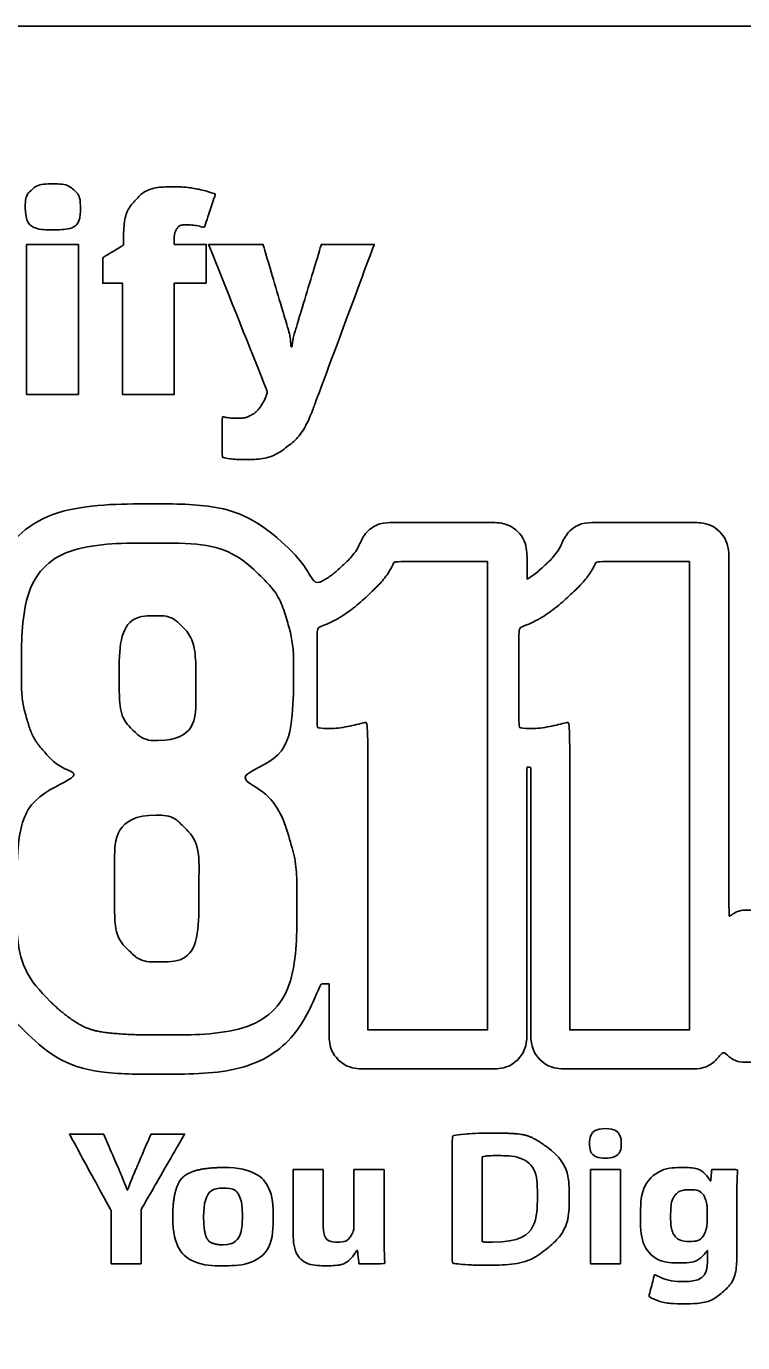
# Model space of a CAD drawing. Extents: x 0 to 40.8, y 0 to 22.
# Drawn here: x 4.811 to 5.553, y 1.843 to 3.207 of the extents above; entities that cross this region are included whole.
import ezdxf

# ---------------------------------------------------------------- set-up
doc = ezdxf.new("R2010")
doc.units = 0
doc.layers.add('SH_Data', color=7, linetype='Continuous')
doc.layers.add('SH_Text', color=7, linetype='Continuous')

msp = doc.modelspace()

# ---------------------------------------------------------------- linework, layer by layer
at = {"layer": 'SH_Data'}
msp.add_lwpolyline([(2.6283, 3.2069), (7.48, 3.2069), (7.48, 0.9524), (2.6283, 0.9524)], close=True, dxfattribs=at)
at = {"layer": 'SH_Text'}
for p, q in [((5.3954, 2.0226), (5.3954, 1.9252)), ((5.4264, 2.0226), (5.3954, 2.0226)), ((5.4264, 1.9252), (5.4264, 2.0226)), ((5.3954, 1.9252), (5.4264, 1.9252))]:
    msp.add_line(p, q, dxfattribs=at)
for points, degree in [([(4.8102, 3.0197), (4.8102, 3.0039), (4.8197, 2.9961), (4.8386, 2.9961), (4.8578, 2.9961), (4.8673, 3.0039), (4.8673, 3.0197), (4.8673, 3.0276), (4.865, 3.0335), (4.8604, 3.0375), (4.8559, 3.0416), (4.8486, 3.0436), (4.8386, 3.0436), (4.8287, 3.0436), (4.8214, 3.0416), (4.817, 3.0376), (4.8125, 3.0337), (4.8102, 3.0277), (4.8102, 3.0197)], 3), ([(4.9976, 2.9408), (4.9976, 2.9408), (4.9976, 2.981), (4.9976, 2.981), (4.9976, 2.981), (4.9645, 2.981), (4.9645, 2.981), (4.9645, 2.981), (4.9645, 2.9851), (4.9645, 2.9851), (4.9645, 2.9908), (4.9655, 2.9949), (4.9674, 2.9974), (4.9692, 2.9999), (4.9722, 3.0012), (4.9764, 3.0012), (4.9827, 3.0012), (4.9891, 3.0002), (4.9957, 2.9984), (4.9957, 2.9984), (5.0072, 3.0331), (5.0072, 3.0331), (4.9988, 3.0359), (4.9914, 3.0378), (4.985, 3.0389), (4.9787, 3.04), (4.9719, 3.0406), (4.9648, 3.0406), (4.9463, 3.0406), (4.9329, 3.0361), (4.9246, 3.0271), (4.9162, 3.0181), (4.912, 3.0034), (4.912, 2.9829), (4.912, 2.9829), (4.912, 2.9803), (4.912, 2.9803), (4.912, 2.9803), (4.8904, 2.9672), (4.8904, 2.9672), (4.8904, 2.9672), (4.8904, 2.9408), (4.8904, 2.9408), (4.8904, 2.9408), (4.9109, 2.9408), (4.9109, 2.9408), (4.9109, 2.9408), (4.9109, 2.8256), (4.9109, 2.8256), (4.9109, 2.8256), (4.9645, 2.8256), (4.9645, 2.8256), (4.9645, 2.8256), (4.9645, 2.9408), (4.9645, 2.9408), (4.9645, 2.9408), (4.9976, 2.9408), (4.9976, 2.9408)], 3), ([(4.8653, 2.8256), (4.8653, 2.8256), (4.8653, 2.981), (4.8653, 2.981), (4.8653, 2.981), (4.8116, 2.981), (4.8116, 2.981), (4.8116, 2.981), (4.8116, 2.8256), (4.8116, 2.8256), (4.8116, 2.8256), (4.8653, 2.8256), (4.8653, 2.8256)], 3), ([(5, 2.981), (5, 2.981), (5.0611, 2.8278), (5.0611, 2.8278), (5.0581, 2.8202), (5.0553, 2.8147), (5.0526, 2.8114), (5.05, 2.8081), (5.0469, 2.8055), (5.0433, 2.8037), (5.0397, 2.8019), (5.0355, 2.8009), (5.0308, 2.8009), (5.0246, 2.8009), (5.0191, 2.8015), (5.0142, 2.8026), (5.0142, 2.8026), (5.0142, 2.7604), (5.0142, 2.7604), (5.0217, 2.7589), (5.029, 2.7581), (5.0362, 2.7581), (5.0546, 2.7581), (5.0696, 2.7625), (5.0811, 2.7712), (5.0925, 2.7799), (5.1022, 2.7947), (5.1101, 2.8157), (5.1101, 2.8157), (5.1715, 2.981), (5.1715, 2.981), (5.1715, 2.981), (5.1168, 2.981), (5.1168, 2.981), (5.1168, 2.981), (5.0898, 2.8916), (5.0898, 2.8916), (5.0883, 2.8868), (5.0872, 2.8813), (5.0865, 2.875), (5.0865, 2.875), (5.0854, 2.875), (5.0854, 2.875), (5.0849, 2.8816), (5.0841, 2.8872), (5.0828, 2.8918), (5.0828, 2.8918), (5.0564, 2.981), (5.0564, 2.981), (5.0564, 2.981), (5, 2.981), (5, 2.981)], 3), ([(5.0821, 2.6669), (5.0504, 2.6974), (5.0062, 2.7122), (4.9471, 2.7122), (4.8362, 2.7122), (4.7727, 2.6564), (4.7666, 2.5549), (4.7603, 2.5861), (4.7509, 2.6121), (4.7379, 2.6338), (4.7216, 2.6613), (4.6994, 2.6817), (4.6721, 2.6946), (4.6468, 2.7066), (4.6164, 2.7127), (4.5816, 2.7127), (4.5468, 2.7127), (4.5164, 2.7066), (4.4912, 2.6946), (4.4664, 2.6829), (4.4462, 2.6647), (4.4304, 2.6409), (4.4304, 2.6409), (4.4304, 2.6611), (4.4304, 2.6611), (4.4304, 2.6842), (4.4115, 2.7031), (4.3883, 2.7031), (4.3883, 2.7031), (4.276, 2.7031), (4.276, 2.7031), (4.2661, 2.7031), (4.2573, 2.6991), (4.2501, 2.6933), (4.2428, 2.6991), (4.234, 2.7031), (4.2241, 2.7031), (4.2241, 2.7031), (4.1118, 2.7031), (4.1118, 2.7031), (4.0975, 2.7031), (4.085, 2.6961), (4.0774, 2.6852), (4.0697, 2.6961), (4.0572, 2.7031), (4.043, 2.7031), (4.043, 2.7031), (3.9307, 2.7031), (3.9307, 2.7031), (3.9075, 2.7031), (3.8887, 2.6843), (3.8887, 2.6611), (3.8887, 2.6611), (3.8887, 2.6349), (3.8887, 2.6349), (3.8723, 2.6618), (3.8506, 2.6819), (3.8236, 2.6946), (3.7984, 2.7066), (3.7679, 2.7127), (3.7331, 2.7127), (3.6983, 2.7127), (3.6679, 2.7066), (3.6427, 2.6946), (3.6153, 2.6817), (3.5932, 2.6613), (3.5768, 2.6338), (3.5621, 2.6091), (3.5515, 2.5777), (3.5455, 2.5406), (3.5399, 2.5064), (3.5371, 2.4649), (3.5371, 2.4175), (3.5371, 2.3702), (3.5399, 2.3287), (3.5455, 2.2945), (3.5515, 2.2574), (3.5621, 2.226), (3.5768, 2.2013), (3.5934, 2.1734), (3.616, 2.1531), (3.6437, 2.141), (3.6686, 2.13), (3.6987, 2.1245), (3.733, 2.1245), (3.7673, 2.1245), (3.7974, 2.13), (3.8223, 2.141), (3.8498, 2.153), (3.872, 2.1729), (3.8886, 2.2002), (3.8886, 2.2002), (3.8886, 2.174), (3.8886, 2.174), (3.8886, 2.1509), (3.9074, 2.132), (3.9306, 2.132), (3.9306, 2.132), (4.0429, 2.132), (4.0429, 2.132), (4.0571, 2.132), (4.0697, 2.139), (4.0773, 2.1499), (4.0849, 2.139), (4.0974, 2.132), (4.1117, 2.132), (4.1117, 2.132), (4.224, 2.132), (4.224, 2.132), (4.2339, 2.132), (4.2427, 2.136), (4.25, 2.1418), (4.2572, 2.136), (4.266, 2.132), (4.2759, 2.132), (4.2759, 2.132), (4.3882, 2.132), (4.3882, 2.132), (4.4114, 2.132), (4.4303, 2.1508), (4.4303, 2.174), (4.4303, 2.174), (4.4303, 2.1942), (4.4303, 2.1942), (4.4463, 2.1701), (4.467, 2.152), (4.4922, 2.141), (4.5171, 2.13), (4.5472, 2.1245), (4.5815, 2.1245), (4.6158, 2.1245), (4.6459, 2.13), (4.6709, 2.141), (4.6986, 2.1531), (4.7212, 2.1734), (4.7377, 2.2012), (4.7484, 2.2192), (4.7568, 2.2401), (4.7629, 2.2644), (4.7681, 2.2242), (4.7831, 2.1916), (4.8082, 2.1676), (4.8404, 2.1365), (4.8857, 2.1214), (4.9469, 2.1214), (5.0328, 2.1214), (5.0904, 2.1544), (5.1162, 2.2149), (5.1162, 2.2149), (5.1247, 2.2149), (5.1247, 2.2149), (5.1247, 2.2149), (5.1247, 2.1675), (5.1247, 2.1675), (5.1247, 2.1451), (5.1429, 2.1269), (5.1652, 2.1269), (5.1652, 2.1269), (5.2891, 2.1269), (5.2891, 2.1269), (5.3114, 2.1269), (5.3296, 2.1451), (5.3296, 2.1675), (5.3296, 2.1675), (5.3296, 2.4395), (5.3296, 2.4395), (5.331, 2.4395), (5.3323, 2.4393), (5.3336, 2.4393), (5.3336, 2.4393), (5.3336, 2.1675), (5.3336, 2.1675), (5.3336, 2.1451), (5.3518, 2.1269), (5.3742, 2.1269), (5.3742, 2.1269), (5.498, 2.1269), (5.498, 2.1269), (5.5128, 2.1269), (5.5257, 2.135), (5.5328, 2.1469), (5.5385, 2.139), (5.5478, 2.1339), (5.5584, 2.1339), (5.5584, 2.1339), (5.6287, 2.1339), (5.6287, 2.1339), (5.6463, 2.1339), (5.6606, 2.1481), (5.6606, 2.1657), (5.6606, 2.1657), (5.6606, 2.1942), (5.6606, 2.1942), (5.662, 2.1908), (5.6629, 2.1873), (5.6646, 2.1842), (5.6741, 2.1663), (5.6883, 2.1523), (5.7068, 2.1425), (5.7245, 2.1332), (5.7465, 2.1286), (5.7741, 2.1286), (5.8016, 2.1286), (5.8234, 2.1338), (5.841, 2.144), (5.8583, 2.1541), (5.8717, 2.168), (5.8812, 2.1851), (5.8812, 2.1851), (5.8812, 2.1657), (5.8812, 2.1657), (5.8812, 2.1481), (5.8954, 2.1339), (5.913, 2.1339), (5.913, 2.1339), (5.9885, 2.1339), (5.9885, 2.1339), (6.0061, 2.1339), (6.0203, 2.1481), (6.0203, 2.1657), (6.0203, 2.1657), (6.0203, 2.3054), (6.0203, 2.3054), (6.0203, 2.3134), (6.0214, 2.317), (6.0212, 2.3174), (6.0228, 2.3183), (6.0293, 2.3193), (6.0366, 2.3187), (6.0389, 2.3185), (6.0411, 2.3181), (6.0436, 2.3177), (6.0451, 2.3174), (6.0466, 2.3179), (6.0482, 2.3178), (6.048, 2.3116), (6.0475, 2.306), (6.0475, 2.2993), (6.0475, 2.2699), (6.0498, 2.2462), (6.0545, 2.2271), (6.0592, 2.2078), (6.0654, 2.1926), (6.0733, 2.1805), (6.0703, 2.1789), (6.0675, 2.1769), (6.0651, 2.1744), (6.0591, 2.1684), (6.0558, 2.16), (6.056, 2.1515), (6.0563, 2.1324), (6.0599, 2.1158), (6.0666, 2.1023), (6.0737, 2.088), (6.0837, 2.0765), (6.0963, 2.0679), (6.1078, 2.0602), (6.1211, 2.0548), (6.1358, 2.052), (6.1483, 2.0495), (6.1618, 2.0482), (6.1759, 2.0482), (6.1919, 2.0482), (6.2072, 2.0501), (6.2213, 2.0538), (6.2373, 2.058), (6.2513, 2.0651), (6.2633, 2.0748), (6.2759, 2.085), (6.2857, 2.0986), (6.2927, 2.1151), (6.2992, 2.1306), (6.3026, 2.1491), (6.3026, 2.17), (6.3026, 2.17), (6.3026, 2.4219), (6.3026, 2.4219), (6.3026, 2.4395), (6.2883, 2.4538), (6.2707, 2.4538), (6.2707, 2.4538), (6.2707, 2.4537), (6.2707, 2.4537)], 3), ([(6.2707, 2.4537), (6.2707, 2.4537), (6.2003, 2.4537), (6.2003, 2.4537), (6.1958, 2.4537), (6.1915, 2.4528), (6.1876, 2.4511), (6.1618, 2.4644), (6.1304, 2.4625), (6.1062, 2.4507), (6.0967, 2.446), (6.0887, 2.4388), (6.0814, 2.4303), (6.0803, 2.4471), (6.0668, 2.4604), (6.0498, 2.4604), (6.0498, 2.4604), (6.0377, 2.4604), (6.0377, 2.4604), (6.0245, 2.4604), (6.0118, 2.4569), (6.0003, 2.4505), (5.996, 2.4525), (5.9913, 2.4538), (5.9862, 2.4538), (5.9862, 2.4538), (5.9133, 2.4538), (5.9133, 2.4538), (5.8957, 2.4538), (5.8815, 2.4395), (5.8815, 2.4219), (5.8815, 2.4219), (5.8815, 2.4068), (5.8815, 2.4068), (5.8722, 2.423), (5.8592, 2.4363), (5.842, 2.4459), (5.8241, 2.4557), (5.802, 2.4604), (5.7743, 2.4604), (5.7465, 2.4604), (5.7244, 2.455), (5.7068, 2.4442), (5.6892, 2.4335), (5.6756, 2.4191), (5.6662, 2.4014), (5.6577, 2.3855), (5.6521, 2.3674), (5.6495, 2.3475), (5.6472, 2.3302), (5.646, 2.3122), (5.646, 2.2941), (5.646, 2.2912), (5.6462, 2.2885), (5.6462, 2.2856), (5.6412, 2.2889), (5.6355, 2.2914), (5.6289, 2.2914), (5.6289, 2.2914), (5.5586, 2.2914), (5.5586, 2.2914), (5.5511, 2.2914), (5.5442, 2.2886), (5.5387, 2.2843), (5.5387, 2.2843), (5.5387, 2.6524), (5.5387, 2.6524), (5.5387, 2.6748), (5.5206, 2.6929), (5.4982, 2.6929), (5.4982, 2.6929), (5.4017, 2.6929), (5.4017, 2.6929), (5.386, 2.6929), (5.3715, 2.6837), (5.3649, 2.6695), (5.3628, 2.6651), (5.3568, 2.6565), (5.3462, 2.6468), (5.3412, 2.6422), (5.3356, 2.638), (5.3297, 2.634), (5.3297, 2.634), (5.3297, 2.6524), (5.3297, 2.6524), (5.3297, 2.6748), (5.3115, 2.6929), (5.2892, 2.6929), (5.2892, 2.6929), (5.1927, 2.6929), (5.1927, 2.6929), (5.177, 2.6929), (5.1625, 2.6837), (5.1559, 2.6695), (5.1538, 2.6651), (5.1477, 2.6565), (5.1372, 2.6468), (5.1293, 2.6395), (5.1199, 2.6333), (5.1102, 2.6279), (5.1029, 2.6426), (5.0936, 2.6558), (5.0821, 2.6669)], 3), ([(4.836, 2.1969), (4.8123, 2.2197), (4.8008, 2.2528), (4.801, 2.2982), (4.8013, 2.3633), (4.8132, 2.4085), (4.8701, 2.431), (4.8526, 2.4365), (4.8389, 2.4449), (4.8288, 2.4568), (4.8213, 2.4655), (4.8159, 2.4758), (4.8122, 2.4883), (4.8081, 2.5023), (4.8061, 2.519), (4.8062, 2.5394), (4.8066, 2.6284), (4.8525, 2.6716), (4.9468, 2.6716), (4.9949, 2.6716), (5.0299, 2.6605), (5.0536, 2.6377), (5.0666, 2.6252), (5.0759, 2.6097), (5.0815, 2.5905), (5.086, 2.5752), (5.0882, 2.5576), (5.0881, 2.5377), (5.0879, 2.4939), (5.0798, 2.4473), (5.0232, 2.4303), (5.0587, 2.4156), (5.0761, 2.3914), (5.0842, 2.3638), (5.0906, 2.3423), (5.0916, 2.3188), (5.0915, 2.2965), (5.0911, 2.2061), (5.0438, 2.1621), (4.9466, 2.1621), (4.9466, 2.1621), (4.9466, 2.1621), (4.9466, 2.1621)], 3), ([(5.1649, 2.1675), (5.1649, 2.1675), (5.1649, 2.4866), (5.1649, 2.4866), (5.1468, 2.4817), (5.1264, 2.4787), (5.1123, 2.4804), (5.1123, 2.4804), (5.1123, 2.5835), (5.1123, 2.5835), (5.1318, 2.5915), (5.1504, 2.604), (5.1646, 2.6171), (5.1777, 2.6293), (5.1876, 2.6421), (5.1924, 2.6524), (5.1924, 2.6524), (5.2889, 2.6524), (5.2889, 2.6524), (5.2889, 2.6524), (5.2889, 2.1675), (5.2889, 2.1675), (5.2889, 2.1675), (5.2888, 2.1675), (5.2888, 2.1675)], 3), ([(5.374, 2.1675), (5.374, 2.1675), (5.374, 2.4866), (5.374, 2.4866), (5.3558, 2.4817), (5.3355, 2.4787), (5.3213, 2.4804), (5.3213, 2.4804), (5.3213, 2.5835), (5.3213, 2.5835), (5.3408, 2.5915), (5.3594, 2.604), (5.3736, 2.6171), (5.3868, 2.6293), (5.3967, 2.6421), (5.4014, 2.6524), (5.4014, 2.6524), (5.4979, 2.6524), (5.4979, 2.6524), (5.4979, 2.6524), (5.4979, 2.1675), (5.4979, 2.1675), (5.4979, 2.1675), (5.4978, 2.1675), (5.4978, 2.1675)], 3), ([(4.9478, 2.4671), (4.9478, 2.4671), (4.9478, 2.467), (4.9478, 2.467), (4.938, 2.467), (4.9298, 2.4701), (4.9234, 2.4763), (4.9089, 2.4902), (4.9074, 2.5156), (4.9074, 2.5334), (4.9075, 2.5746), (4.9211, 2.5963), (4.9465, 2.5963), (4.9562, 2.5963), (4.9644, 2.5932), (4.9709, 2.587), (4.9816, 2.5767), (4.9869, 2.5582), (4.9869, 2.5319), (4.9869, 2.5159), (4.9867, 2.4671), (4.9478, 2.4671)], 3), ([(4.9458, 2.3898), (4.9458, 2.3898), (4.9458, 2.3897), (4.9458, 2.3897), (4.9565, 2.3897), (4.9655, 2.3864), (4.9724, 2.3796), (4.9903, 2.3624), (4.9901, 2.3283), (4.99, 2.3058), (4.99, 2.3058), (4.99, 2.3032), (4.99, 2.3032), (4.9899, 2.2591), (4.9758, 2.2377), (4.9469, 2.2377), (4.9356, 2.2377), (4.9262, 2.2412), (4.919, 2.2481), (4.9041, 2.2624), (4.9026, 2.2874), (4.9026, 2.3049), (4.9026, 2.3049), (4.9026, 2.3074), (4.9026, 2.3074), (4.9027, 2.3362), (4.9028, 2.3898), (4.9458, 2.3898)], 3), ([(4.9466, 2.1621), (4.8965, 2.1621), (4.8603, 2.1734), (4.836, 2.1969)], 2), ([(5.2888, 2.1675), (5.2888, 2.1675), (5.1649, 2.1675), (5.1649, 2.1675)], 2), ([(5.4978, 2.1675), (5.4978, 2.1675), (5.374, 2.1675), (5.374, 2.1675)], 2), ([(4.9404, 2.0595), (4.9404, 2.0595), (4.9405, 2.0595), (4.9405, 2.0595), (4.9405, 2.0595), (4.9753, 2.0595), (4.9753, 2.0595), (4.9753, 2.0595), (4.9301, 1.9811), (4.9301, 1.9811), (4.9301, 1.9811), (4.9301, 1.9251), (4.9301, 1.9251), (4.9301, 1.9251), (4.8992, 1.9251), (4.8992, 1.9251), (4.8992, 1.9251), (4.8992, 1.9801), (4.8992, 1.9801), (4.8992, 1.9801), (4.8559, 2.0595), (4.8559, 2.0595), (4.8559, 2.0595), (4.8913, 2.0595), (4.8913, 2.0595), (4.8913, 2.0595), (4.9053, 2.0272), (4.9053, 2.0272), (4.9096, 2.0175), (4.9123, 2.0103), (4.9158, 2.0015), (4.9158, 2.0015), (4.9162, 2.0015), (4.9162, 2.0015), (4.9193, 2.0099), (4.9225, 2.0177), (4.9266, 2.0272), (4.9266, 2.0272), (4.9404, 2.0595), (4.9404, 2.0595)], 3), ([(5.294, 2.0605), (5.2784, 2.0605), (5.2635, 2.0595), (5.2522, 2.0576), (5.2522, 2.0576), (5.2522, 1.9257), (5.2522, 1.9257), (5.2599, 1.9247), (5.2713, 1.9237), (5.2874, 1.9237), (5.3143, 1.9237), (5.3362, 1.9293), (5.3506, 1.941), (5.3638, 1.952), (5.3734, 1.9698), (5.3734, 1.9955), (5.3734, 2.0192), (5.3644, 2.0357), (5.3502, 2.0461)], 3), ([(5.3502, 2.0461), (5.337, 2.0559), (5.3201, 2.0605), (5.294, 2.0605)], 2), ([(5.4108, 2.0651), (5.4208, 2.0651), (5.4271, 2.0585), (5.4273, 2.0497), (5.4273, 2.0413), (5.4204, 2.0346), (5.4106, 2.0346), (5.4009, 2.0346), (5.3944, 2.0413), (5.3946, 2.0497), (5.3944, 2.0585), (5.4009, 2.0651), (5.4108, 2.0651)], 3), ([(5.2833, 1.9481), (5.2833, 1.9481), (5.2833, 2.0359), (5.2833, 2.0359), (5.2859, 2.0365), (5.2904, 2.0371), (5.2973, 2.0371), (5.3239, 2.0371), (5.3406, 2.0224), (5.3404, 1.9945), (5.3404, 1.9624), (5.3221, 1.9473), (5.2939, 1.9475)], 3), ([(4.9629, 1.9732), (4.9629, 1.9417), (4.9853, 1.923), (5.0144, 1.923), (5.041, 1.923), (5.0668, 1.9393), (5.0668, 1.975), (5.0668, 2.0043), (5.0465, 2.0248), (5.016, 2.0248)], 3), ([(5.016, 2.0248), (4.9841, 2.0248), (4.9629, 2.0047), (4.9629, 1.9732)], 2), ([(5.1816, 2.0226), (5.1816, 2.0226), (5.1818, 2.0226), (5.1818, 2.0226), (5.1818, 2.0226), (5.1818, 1.9565), (5.1818, 1.9565), (5.1818, 1.9438), (5.1821, 1.9334), (5.1825, 1.9252), (5.1825, 1.9252), (5.1557, 1.9252), (5.1557, 1.9252), (5.1557, 1.9252), (5.1542, 1.939), (5.1542, 1.939), (5.1542, 1.939), (5.1536, 1.939), (5.1536, 1.939), (5.1498, 1.933), (5.1404, 1.9231), (5.1225, 1.9231), (5.1024, 1.9231), (5.0875, 1.9354), (5.0875, 1.9655), (5.0875, 1.9655), (5.0875, 2.0226), (5.0875, 2.0226), (5.0875, 2.0226), (5.1186, 2.0226), (5.1186, 2.0226), (5.1186, 2.0226), (5.1186, 1.9703), (5.1186, 1.9703), (5.1186, 1.9562), (5.1233, 1.9476), (5.1341, 1.9476), (5.1426, 1.9476), (5.1475, 1.9534), (5.1495, 1.9581), (5.1503, 1.9599), (5.1505, 1.9623), (5.1505, 1.9647), (5.1505, 1.9647), (5.1505, 2.0226), (5.1505, 2.0226), (5.1505, 2.0226), (5.1816, 2.0226), (5.1816, 2.0226)], 3), ([(5.5196, 2.011), (5.5145, 2.019), (5.506, 2.0248), (5.4923, 2.0248), (5.4679, 2.0248), (5.4472, 2.0049), (5.4472, 1.9736), (5.4472, 1.9455), (5.4647, 1.926), (5.4893, 1.926), (5.5007, 1.926), (5.5102, 1.9306), (5.5162, 1.9388), (5.5162, 1.9388), (5.5166, 1.9388), (5.5166, 1.9388), (5.5166, 1.9388), (5.5166, 1.9324), (5.5166, 1.9324), (5.5166, 1.9146), (5.5054, 1.9067), (5.4908, 1.9067), (5.4791, 1.9067), (5.4682, 1.9106), (5.4618, 1.9141), (5.4618, 1.9141), (5.4558, 1.8912), (5.4558, 1.8912), (5.4648, 1.8862), (5.4785, 1.8836), (5.4915, 1.8836), (5.5062, 1.8836), (5.5211, 1.8864), (5.532, 1.8955), (5.5431, 1.9053), (5.547, 1.9206), (5.547, 1.9394), (5.547, 1.9394), (5.547, 1.9938), (5.547, 1.9938), (5.547, 2.0084), (5.5474, 2.0165), (5.5478, 2.0227), (5.5478, 2.0227), (5.521, 2.0227), (5.521, 2.0227), (5.521, 2.0227), (5.52, 2.0112), (5.52, 2.0112), (5.52, 2.0112), (5.52, 2.011), (5.52, 2.011)], 3), ([(5.52, 2.011), (5.52, 2.011), (5.5196, 2.011), (5.5196, 2.011)], 2), ([(4.9949, 1.974), (4.9949, 1.9883), (5.0004, 2.0033), (5.0152, 2.0033), (5.0292, 2.0033), (5.035, 1.9885), (5.035, 1.974), (5.035, 1.9564), (5.0273, 1.9447), (5.0152, 1.9447)], 3), ([(5.5161, 1.9686), (5.5161, 1.9661), (5.5159, 1.9628), (5.515, 1.9606), (5.5129, 1.9535), (5.5067, 1.9483), (5.4988, 1.9483), (5.4858, 1.9483), (5.4784, 1.9596), (5.4784, 1.9742), (5.4784, 1.992), (5.4876, 2.0018), (5.4988, 2.0018), (5.5073, 2.0018), (5.5132, 1.9965), (5.5155, 1.9884), (5.5159, 1.9869), (5.5161, 1.9848), (5.5161, 1.9829)], 3), ([(5.5161, 1.9829), (5.5161, 1.9829), (5.5161, 1.9699), (5.5161, 1.9686)], 2), ([(5.0152, 1.9447), (5.002, 1.9447), (4.9949, 1.9572), (4.9949, 1.974)], 2), ([(5.2939, 1.9475), (5.2901, 1.9475), (5.2859, 1.9475), (5.2833, 1.9481)], 2)]:
    msp.add_open_spline(points, degree=degree, dxfattribs=at)

doc.saveas('drawing.dxf')
